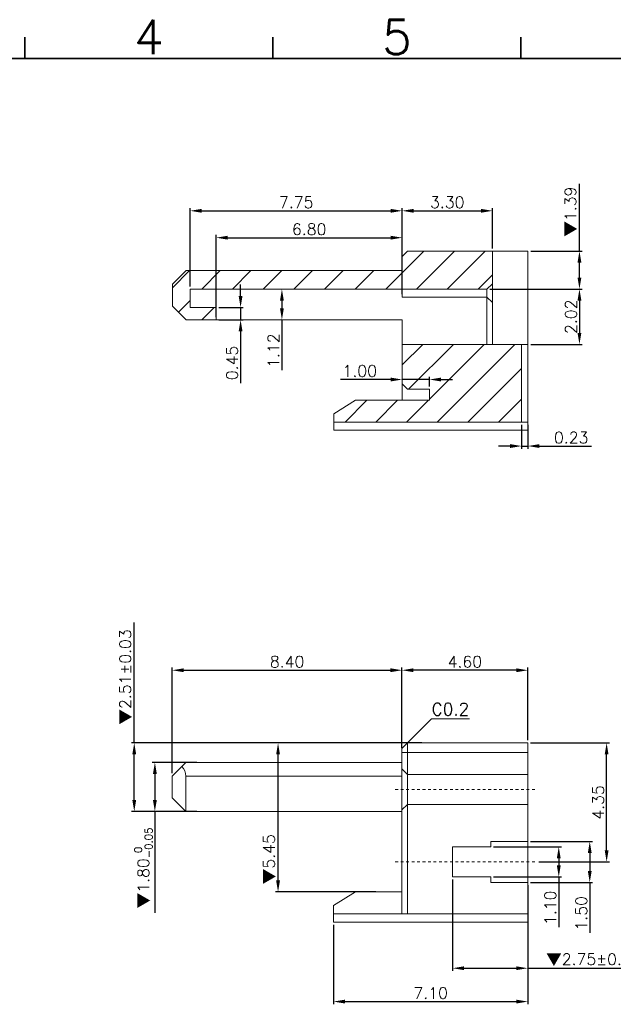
# Model space of a CAD drawing. Header units: millimetres. Extents: x -1657 to 8845, y -11980 to 3013.
# Tile 257 of 262: x 839 to 860, y 2204 to 2241. Entities that reach past the tile are written whole.
import ezdxf
from ezdxf.enums import TextEntityAlignment as Align

# ---------------------------------------------------------------- set-up
doc = ezdxf.new("R2010")
doc.units = ezdxf.units.MM
doc.linetypes.add('CENTER', pattern=[2, 1.25, -0.25, 0.25, -0.25])
doc.layers.add('51', color=6, linetype='CENTER')
doc.layers.add('FMT', color=7, linetype='Continuous', lineweight=35)
doc.layers.add('标注', color=3, linetype='Continuous', lineweight=9)
doc.styles.add('english', font='romans.shx', dxfattribs={"width": 0.75, "height": 2.5})
doc.styles.add('ROMANS', font='ROMANS.SHX')
doc.dimstyles.new('STANDARD$0', dxfattribs={"dimscale": 0.166667, "dimtxt": 2.5, "dimasz": 1.8, "dimexe": 0.5, "dimexo": 0.5, "dimgap": 1, "dimtad": 0, "dimzin": 0, "dimdsep": 46, "dimtxsty": 'ROMANS', "dimcen": 0, "dimclrd": 256, "dimclre": 256, "dimclrt": 4, "dimadec": 0, "dimazin": 0, "dimtfac": 0.7, "dimtofl": 0, "dimtmove": 0, "dimatfit": 3, "dimfxl": 0, "dimtolj": 1, "dimtzin": 0, "dimarcsym": 0})

# ---------------------------------------------------------------- blocks, each defined once
blk = doc.blocks.new('*D46')
at = {"color": 0, "linetype": 'Continuous', "lineweight": -2, "ltscale": 5}
for p, q in [((857.391, 2214.058), (860.273, 2214.058)), ((860.173, 2210.128), (860.173, 2213.638)), ((857.699, 2209.708), (860.273, 2209.708))]:
    blk.add_line(p, q, dxfattribs=at)
at = {"color": 0, "linetype": 'Continuous', "ltscale": 5}
for points in [[(860.103, 2213.638), (860.243, 2213.638), (860.173, 2214.058)], [(860.103, 2210.128), (860.243, 2210.128), (860.173, 2209.708)]]:
    blk.add_solid(points, dxfattribs=at)
at = {"layer": 'Defpoints', "color": 0, "linetype": 'Continuous', "ltscale": 5}
for p in [(857.291, 2214.058), (860.173, 2214.058), (857.599, 2209.708)]:
    blk.add_point(p, dxfattribs=at)
at = {"color": 0, "linetype": 'Continuous', "lineweight": 9, "ltscale": 5, "insert": (859.863, 2211.883), "char_height": 0.42, "attachment_point": 5, "rotation": 90, "style": 'ROMANS'}
blk.add_mtext('\\A1;4.35', dxfattribs=at)
blk = doc.blocks.new('*D49')
at = {"color": 0, "linetype": 'Continuous', "lineweight": -2, "ltscale": 5}
for p, q in [((854.541, 2209.058), (854.541, 2205.719)), ((857.291, 2208.858), (857.291, 2205.719)), ((854.961, 2205.819), (856.871, 2205.819)), ((857.291, 2205.819), (861.696, 2205.819))]:
    blk.add_line(p, q, dxfattribs=at)
at = {"color": 0, "linetype": 'Continuous', "ltscale": 5}
for points in [[(854.961, 2205.889), (854.961, 2205.749), (854.541, 2205.819)], [(856.871, 2205.889), (856.871, 2205.749), (857.291, 2205.819)]]:
    blk.add_solid(points, dxfattribs=at)
at = {"layer": 'Defpoints', "color": 0, "linetype": 'Continuous', "ltscale": 5}
for p in [(854.541, 2209.158), (857.291, 2208.958), (857.291, 2205.819)]:
    blk.add_point(p, dxfattribs=at)
at = {"color": 0, "linetype": 'Continuous', "lineweight": 9, "ltscale": 5, "insert": (859.704, 2206.129), "char_height": 0.42, "attachment_point": 5, "style": 'ROMANS'}
blk.add_mtext('\\A1;{\\fSimSun|b0|i0|c134|p6;▼}2.75%%p0.03', dxfattribs=at)
blk = doc.blocks.new('*D50')
at = {"color": 0, "linetype": 'Continuous', "lineweight": -2, "ltscale": 5}
for p, q in [((856.041, 2210.258), (858.523, 2210.258)), ((858.423, 2209.838), (858.423, 2209.578)), ((856.041, 2209.158), (858.523, 2209.158)), ((858.423, 2209.158), (858.423, 2207.318))]:
    blk.add_line(p, q, dxfattribs=at)
at = {"color": 0, "linetype": 'Continuous', "ltscale": 5}
for points in [[(858.353, 2209.838), (858.493, 2209.838), (858.423, 2210.258)], [(858.353, 2209.578), (858.493, 2209.578), (858.423, 2209.158)]]:
    blk.add_solid(points, dxfattribs=at)
at = {"layer": 'Defpoints', "color": 0, "linetype": 'Continuous', "ltscale": 5}
for p in [(855.941, 2210.258), (855.941, 2209.158), (858.423, 2209.158)]:
    blk.add_point(p, dxfattribs=at)
at = {"color": 0, "linetype": 'Continuous', "lineweight": 9, "ltscale": 5, "insert": (858.113, 2208.028), "char_height": 0.42, "attachment_point": 5, "rotation": 90, "style": 'ROMANS'}
blk.add_mtext('\\A1;1.10', dxfattribs=at)
blk = doc.blocks.new('*D51')
at = {"color": 0, "linetype": 'Continuous', "lineweight": -2, "ltscale": 5}
for p, q in [((857.391, 2210.458), (859.656, 2210.458)), ((859.556, 2210.038), (859.556, 2209.378)), ((857.391, 2208.958), (859.656, 2208.958)), ((859.556, 2208.958), (859.556, 2207.118))]:
    blk.add_line(p, q, dxfattribs=at)
at = {"color": 0, "linetype": 'Continuous', "ltscale": 5}
for points in [[(859.486, 2210.038), (859.626, 2210.038), (859.556, 2210.458)], [(859.486, 2209.378), (859.626, 2209.378), (859.556, 2208.958)]]:
    blk.add_solid(points, dxfattribs=at)
at = {"layer": 'Defpoints', "color": 0, "linetype": 'Continuous', "ltscale": 5}
for p in [(857.291, 2210.458), (857.291, 2208.958), (859.556, 2208.958)]:
    blk.add_point(p, dxfattribs=at)
at = {"color": 0, "linetype": 'Continuous', "lineweight": 9, "ltscale": 5, "insert": (859.246, 2207.828), "char_height": 0.42, "attachment_point": 5, "rotation": 90, "style": 'ROMANS'}
blk.add_mtext('\\A1;1.50', dxfattribs=at)
blk = doc.blocks.new('*D58')
at = {"color": 0, "linetype": 'Continuous', "lineweight": -2, "ltscale": 5}
for p, q in [((852.698, 2230.465), (852.698, 2233.62)), ((853.118, 2233.52), (855.578, 2233.52)), ((855.998, 2232.145), (855.998, 2233.62))]:
    blk.add_line(p, q, dxfattribs=at)
at = {"color": 0, "linetype": 'Continuous', "ltscale": 5}
for points in [[(853.118, 2233.59), (853.118, 2233.45), (852.698, 2233.52)], [(855.578, 2233.59), (855.578, 2233.45), (855.998, 2233.52)]]:
    blk.add_solid(points, dxfattribs=at)
at = {"layer": 'Defpoints', "color": 0, "linetype": 'Continuous', "ltscale": 5}
for p in [(855.998, 2233.52), (855.998, 2232.045), (852.698, 2230.365)]:
    blk.add_point(p, dxfattribs=at)
at = {"color": 0, "linetype": 'Continuous', "lineweight": 9, "ltscale": 5, "insert": (854.348, 2233.83), "char_height": 0.42, "attachment_point": 5, "style": 'ROMANS'}
blk.add_mtext('\\A1;3.30', dxfattribs=at)
blk = doc.blocks.new('*D59')
at = {"color": 0, "linetype": 'Continuous', "lineweight": -2, "ltscale": 5}
for p, q in [((845.898, 2229.635), (845.898, 2232.636)), ((852.698, 2231.923), (852.698, 2232.636)), ((846.318, 2232.536), (852.278, 2232.536))]:
    blk.add_line(p, q, dxfattribs=at)
at = {"color": 0, "linetype": 'Continuous', "ltscale": 5}
for points in [[(846.318, 2232.606), (846.318, 2232.466), (845.898, 2232.536)], [(852.278, 2232.606), (852.278, 2232.466), (852.698, 2232.536)]]:
    blk.add_solid(points, dxfattribs=at)
at = {"layer": 'Defpoints', "color": 0, "linetype": 'Continuous', "ltscale": 5}
for p in [(852.698, 2232.536), (852.698, 2231.823), (845.898, 2229.535)]:
    blk.add_point(p, dxfattribs=at)
at = {"color": 0, "linetype": 'Continuous', "lineweight": 9, "ltscale": 5, "insert": (849.298, 2232.846), "char_height": 0.42, "attachment_point": 5, "style": 'ROMANS'}
blk.add_mtext('\\A1;6.80', dxfattribs=at)
blk = doc.blocks.new('*D60')
at = {"color": 0, "linetype": 'Continuous', "lineweight": -2, "ltscale": 5}
for p, q in [((844.948, 2230.755), (844.948, 2233.62)), ((845.368, 2233.52), (852.278, 2233.52)), ((852.698, 2231.923), (852.698, 2233.62))]:
    blk.add_line(p, q, dxfattribs=at)
at = {"color": 0, "linetype": 'Continuous', "ltscale": 5}
for points in [[(845.368, 2233.59), (845.368, 2233.45), (844.948, 2233.52)], [(852.278, 2233.59), (852.278, 2233.45), (852.698, 2233.52)]]:
    blk.add_solid(points, dxfattribs=at)
at = {"layer": 'Defpoints', "color": 0, "linetype": 'Continuous', "ltscale": 5}
for p in [(852.698, 2233.52), (852.698, 2231.823), (844.948, 2230.655)]:
    blk.add_point(p, dxfattribs=at)
at = {"color": 0, "linetype": 'Continuous', "lineweight": 9, "ltscale": 5, "insert": (848.823, 2233.83), "char_height": 0.42, "attachment_point": 5, "style": 'ROMANS'}
blk.add_mtext('\\A1;7.75', dxfattribs=at)
blk = doc.blocks.new('*D61')
at = {"color": 0, "linetype": 'Continuous', "lineweight": -2, "ltscale": 5}
for p, q in [((846.79, 2230.405), (846.79, 2230.825)), ((845.998, 2229.985), (846.89, 2229.985)), ((846.79, 2229.985), (846.79, 2229.535)), ((845.998, 2229.535), (846.89, 2229.535)), ((846.79, 2229.115), (846.79, 2227.215))]:
    blk.add_line(p, q, dxfattribs=at)
at = {"color": 0, "linetype": 'Continuous', "ltscale": 5}
for points in [[(846.72, 2230.405), (846.86, 2230.405), (846.79, 2229.985)], [(846.72, 2229.115), (846.86, 2229.115), (846.79, 2229.535)]]:
    blk.add_solid(points, dxfattribs=at)
at = {"layer": 'Defpoints', "color": 0, "linetype": 'Continuous', "ltscale": 5}
for p in [(845.898, 2229.985), (845.898, 2229.535), (846.79, 2229.535)]:
    blk.add_point(p, dxfattribs=at)
at = {"color": 0, "linetype": 'Continuous', "lineweight": 9, "ltscale": 5, "insert": (846.48, 2227.955), "char_height": 0.42, "attachment_point": 5, "rotation": 90, "style": 'ROMANS'}
blk.add_mtext('\\A1;0.45', dxfattribs=at)
blk = doc.blocks.new('*D62')
at = {"color": 0, "linetype": 'Continuous', "lineweight": -2, "ltscale": 5}
for p, q in [((848.302, 2230.235), (848.302, 2229.955)), ((848.302, 2229.535), (848.302, 2227.695))]:
    blk.add_line(p, q, dxfattribs=at)
at = {"color": 0, "linetype": 'Continuous', "ltscale": 5}
for points in [[(848.232, 2230.235), (848.372, 2230.235), (848.302, 2230.655)], [(848.232, 2229.955), (848.372, 2229.955), (848.302, 2229.535)]]:
    blk.add_solid(points, dxfattribs=at)
at = {"layer": 'Defpoints', "color": 0, "linetype": 'Continuous', "ltscale": 5}
for p in [(848.302, 2230.655), (848.302, 2229.535), (848.302, 2229.535)]:
    blk.add_point(p, dxfattribs=at)
at = {"color": 0, "linetype": 'Continuous', "lineweight": 9, "ltscale": 5, "insert": (847.992, 2228.405), "char_height": 0.42, "attachment_point": 5, "rotation": 90, "style": 'ROMANS'}
blk.add_mtext('\\A1;1.12', dxfattribs=at)
blk = doc.blocks.new('*D16')
at = {"color": 0, "linetype": 'Continuous', "lineweight": -2, "ltscale": 5}
for p, q in [((845.195, 2213.348), (843.557, 2213.348)), ((843.657, 2212.928), (843.657, 2211.968)), ((845.195, 2211.548), (843.557, 2211.548)), ((843.657, 2211.548), (843.657, 2207.846))]:
    blk.add_line(p, q, dxfattribs=at)
at = {"color": 0, "linetype": 'Continuous', "ltscale": 5}
for points in [[(843.587, 2212.928), (843.727, 2212.928), (843.657, 2213.348)], [(843.587, 2211.968), (843.727, 2211.968), (843.657, 2211.548)]]:
    blk.add_solid(points, dxfattribs=at)
at = {"layer": 'Defpoints', "color": 0, "linetype": 'Continuous', "ltscale": 5}
for p in [(845.295, 2213.348), (843.657, 2211.548), (845.295, 2211.548)]:
    blk.add_point(p, dxfattribs=at)
at = {"color": 0, "linetype": 'Continuous', "lineweight": 9, "ltscale": 5, "insert": (843.238, 2209.487), "char_height": 0.42, "attachment_point": 5, "rotation": 90, "style": 'ROMANS'}
blk.add_mtext('\\A1;{\\fSimSun|b0|i0|c134|p6;▼}1.80{\\H0.273000;\\S 0^ -0.05;}', dxfattribs=at)
blk = doc.blocks.new('*D63')
at = {"color": 0, "linetype": 'Continuous', "lineweight": -2, "ltscale": 5}
for p, q in [((842.903, 2214.058), (842.903, 2218.463)), ((852.791, 2214.058), (842.803, 2214.058)), ((842.903, 2211.968), (842.903, 2213.638)), ((844.691, 2211.548), (842.803, 2211.548))]:
    blk.add_line(p, q, dxfattribs=at)
at = {"color": 0, "linetype": 'Continuous', "ltscale": 5}
for points in [[(842.833, 2213.638), (842.973, 2213.638), (842.903, 2214.058)], [(842.833, 2211.968), (842.973, 2211.968), (842.903, 2211.548)]]:
    blk.add_solid(points, dxfattribs=at)
at = {"layer": 'Defpoints', "color": 0, "linetype": 'Continuous', "ltscale": 5}
for p in [(842.903, 2214.058), (852.891, 2214.058), (844.791, 2211.548)]:
    blk.add_point(p, dxfattribs=at)
at = {"color": 0, "linetype": 'Continuous', "lineweight": 9, "ltscale": 5, "insert": (842.593, 2216.47), "char_height": 0.42, "attachment_point": 5, "rotation": 90, "style": 'ROMANS'}
blk.add_mtext('\\A1;{\\fSimSun|b0|i0|c134|p6;▼}2.51%%p0.03', dxfattribs=at)
blk = doc.blocks.new('*D64')
at = {"color": 0, "linetype": 'Continuous', "lineweight": -2, "ltscale": 5}
for p, q in [((855.898, 2230.655), (859.279, 2230.655)), ((859.179, 2230.235), (859.179, 2229.055)), ((857.398, 2228.635), (859.279, 2228.635))]:
    blk.add_line(p, q, dxfattribs=at)
at = {"color": 0, "linetype": 'Continuous', "ltscale": 5}
for points in [[(859.109, 2230.235), (859.249, 2230.235), (859.179, 2230.655)], [(859.109, 2229.055), (859.249, 2229.055), (859.179, 2228.635)]]:
    blk.add_solid(points, dxfattribs=at)
at = {"layer": 'Defpoints', "color": 0, "linetype": 'Continuous', "ltscale": 5}
for p in [(855.798, 2230.655), (857.298, 2228.635), (859.179, 2228.635)]:
    blk.add_point(p, dxfattribs=at)
at = {"color": 0, "linetype": 'Continuous', "lineweight": 9, "ltscale": 5, "insert": (858.869, 2229.645), "char_height": 0.42, "attachment_point": 5, "rotation": 90, "style": 'ROMANS'}
blk.add_mtext('\\A1;2.02', dxfattribs=at)
blk = doc.blocks.new('*D65')
at = {"color": 0, "linetype": 'Continuous', "lineweight": -2, "ltscale": 5}
for p, q in [((859.179, 2232.045), (859.179, 2234.51)), ((857.398, 2232.045), (859.279, 2232.045)), ((859.179, 2231.075), (859.179, 2231.625)), ((855.898, 2230.655), (859.279, 2230.655))]:
    blk.add_line(p, q, dxfattribs=at)
at = {"color": 0, "linetype": 'Continuous', "ltscale": 5}
for points in [[(859.109, 2231.625), (859.249, 2231.625), (859.179, 2232.045)], [(859.109, 2231.075), (859.249, 2231.075), (859.179, 2230.655)]]:
    blk.add_solid(points, dxfattribs=at)
at = {"layer": 'Defpoints', "color": 0, "linetype": 'Continuous', "ltscale": 5}
for p in [(857.298, 2232.045), (859.179, 2232.045), (855.798, 2230.655)]:
    blk.add_point(p, dxfattribs=at)
at = {"color": 0, "linetype": 'Continuous', "lineweight": 9, "ltscale": 5, "insert": (858.869, 2233.487), "char_height": 0.42, "attachment_point": 5, "rotation": 90, "style": 'ROMANS'}
blk.add_mtext('\\A1;{\\fSimSun|b0|i0|c134|p6;▼}1.39', dxfattribs=at)
blk = doc.blocks.new('*D66')
at = {"color": 0, "linetype": 'Continuous', "lineweight": -2, "ltscale": 5}
for p, q in [((852.278, 2227.349), (850.438, 2227.349)), ((853.698, 2227.349), (852.698, 2227.349)), ((853.698, 2227.095), (853.698, 2227.449)), ((854.118, 2227.349), (854.538, 2227.349))]:
    blk.add_line(p, q, dxfattribs=at)
at = {"color": 0, "linetype": 'Continuous', "ltscale": 5}
for points in [[(852.278, 2227.419), (852.278, 2227.279), (852.698, 2227.349)], [(854.118, 2227.419), (854.118, 2227.279), (853.698, 2227.349)]]:
    blk.add_solid(points, dxfattribs=at)
at = {"layer": 'Defpoints', "color": 0, "linetype": 'Continuous', "ltscale": 5}
for p in [(852.698, 2227.349), (852.698, 2227.349), (853.698, 2226.995)]:
    blk.add_point(p, dxfattribs=at)
at = {"color": 0, "linetype": 'Continuous', "lineweight": 9, "ltscale": 5, "insert": (851.148, 2227.659), "char_height": 0.42, "attachment_point": 5, "style": 'ROMANS'}
blk.add_mtext('\\A1;1.00', dxfattribs=at)
blk = doc.blocks.new('*D17')
at = {"color": 0, "linetype": 'Continuous', "lineweight": -2, "ltscale": 5}
for p, q in [((857.064, 2225.695), (857.064, 2224.816)), ((857.298, 2225.695), (857.298, 2224.816)), ((856.644, 2224.916), (856.224, 2224.916)), ((857.064, 2224.916), (857.298, 2224.916)), ((857.718, 2224.916), (859.618, 2224.916))]:
    blk.add_line(p, q, dxfattribs=at)
at = {"color": 0, "linetype": 'Continuous', "ltscale": 5}
for points in [[(856.644, 2224.986), (856.644, 2224.846), (857.064, 2224.916)], [(857.718, 2224.986), (857.718, 2224.846), (857.298, 2224.916)]]:
    blk.add_solid(points, dxfattribs=at)
at = {"layer": 'Defpoints', "color": 0, "linetype": 'Continuous', "ltscale": 5}
for p in [(857.064, 2225.795), (857.298, 2225.795), (857.298, 2224.916)]:
    blk.add_point(p, dxfattribs=at)
at = {"color": 0, "linetype": 'Continuous', "lineweight": 9, "ltscale": 5, "insert": (858.878, 2225.226), "char_height": 0.42, "attachment_point": 5, "style": 'ROMANS'}
blk.add_mtext('\\A1;0.23', dxfattribs=at)
blk = doc.blocks.new('*D69')
at = {"color": 0, "linetype": 'Continuous', "lineweight": -2, "ltscale": 5}
for p, q in [((852.691, 2213.883), (852.691, 2216.817)), ((857.291, 2214.158), (857.291, 2216.817)), ((856.871, 2216.717), (853.111, 2216.717))]:
    blk.add_line(p, q, dxfattribs=at)
at = {"color": 0, "linetype": 'Continuous', "ltscale": 5}
for points in [[(853.111, 2216.787), (853.111, 2216.647), (852.691, 2216.717)], [(856.871, 2216.787), (856.871, 2216.647), (857.291, 2216.717)]]:
    blk.add_solid(points, dxfattribs=at)
at = {"layer": 'Defpoints', "color": 0, "linetype": 'Continuous', "ltscale": 5}
for p in [(852.691, 2216.717), (857.291, 2214.058), (852.691, 2213.783)]:
    blk.add_point(p, dxfattribs=at)
at = {"color": 0, "linetype": 'Continuous', "lineweight": 9, "ltscale": 5, "insert": (854.991, 2217.027), "char_height": 0.42, "attachment_point": 5, "style": 'ROMANS'}
blk.add_mtext('\\A1;4.60', dxfattribs=at)
blk = doc.blocks.new('*D70')
at = {"color": 0, "linetype": 'Continuous', "lineweight": -2, "ltscale": 5}
for p, q in [((844.291, 2212.948), (844.291, 2216.817)), ((852.691, 2213.958), (852.691, 2216.817)), ((844.711, 2216.717), (852.271, 2216.717))]:
    blk.add_line(p, q, dxfattribs=at)
at = {"color": 0, "linetype": 'Continuous', "ltscale": 5}
for points in [[(844.711, 2216.787), (844.711, 2216.647), (844.291, 2216.717)], [(852.271, 2216.787), (852.271, 2216.647), (852.691, 2216.717)]]:
    blk.add_solid(points, dxfattribs=at)
at = {"layer": 'Defpoints', "color": 0, "linetype": 'Continuous', "ltscale": 5}
for p in [(852.691, 2216.717), (852.691, 2213.858), (844.291, 2212.848)]:
    blk.add_point(p, dxfattribs=at)
at = {"color": 0, "linetype": 'Continuous', "lineweight": 9, "ltscale": 5, "insert": (848.491, 2217.027), "char_height": 0.42, "attachment_point": 5, "style": 'ROMANS'}
blk.add_mtext('\\A1;8.40', dxfattribs=at)
blk = doc.blocks.new('*D71')
at = {"color": 0, "linetype": 'Continuous', "lineweight": -2, "ltscale": 5}
for p, q in [((850.191, 2207.408), (850.191, 2204.499)), ((857.291, 2207.408), (857.291, 2204.499)), ((850.611, 2204.599), (856.871, 2204.599))]:
    blk.add_line(p, q, dxfattribs=at)
at = {"color": 0, "linetype": 'Continuous', "ltscale": 5}
for points in [[(850.611, 2204.669), (850.611, 2204.529), (850.191, 2204.599)], [(856.871, 2204.669), (856.871, 2204.529), (857.291, 2204.599)]]:
    blk.add_solid(points, dxfattribs=at)
at = {"layer": 'Defpoints', "color": 0, "linetype": 'Continuous', "ltscale": 5}
for p in [(850.191, 2207.508), (857.291, 2207.508), (857.291, 2204.599)]:
    blk.add_point(p, dxfattribs=at)
at = {"color": 0, "linetype": 'Continuous', "lineweight": 9, "ltscale": 5, "insert": (853.741, 2204.909), "char_height": 0.42, "attachment_point": 5, "style": 'ROMANS'}
blk.add_mtext('\\A1;7.10', dxfattribs=at)
blk = doc.blocks.new('*D160')
at = {"color": 0, "linetype": 'Continuous', "lineweight": -2, "ltscale": 5}
for p, q in [((853.418, 2214.058), (848.061, 2214.058)), ((848.161, 2209.028), (848.161, 2213.638)), ((851.741, 2208.608), (848.061, 2208.608))]:
    blk.add_line(p, q, dxfattribs=at)
at = {"color": 0, "linetype": 'Continuous', "ltscale": 5}
for points in [[(848.091, 2213.638), (848.231, 2213.638), (848.161, 2214.058)], [(848.091, 2209.028), (848.231, 2209.028), (848.161, 2208.608)]]:
    blk.add_solid(points, dxfattribs=at)
at = {"layer": 'Defpoints', "color": 0, "linetype": 'Continuous', "ltscale": 5}
for p in [(848.161, 2214.058), (853.518, 2214.058), (851.841, 2208.608)]:
    blk.add_point(p, dxfattribs=at)
at = {"color": 0, "linetype": 'Continuous', "lineweight": 9, "ltscale": 5, "insert": (847.851, 2209.805), "char_height": 0.42, "attachment_point": 5, "rotation": 90, "style": 'ROMANS'}
blk.add_mtext('\\A1;{\\fSimSun|b0|i0|c134|p6;▼}5.45', dxfattribs=at)

msp = doc.modelspace()

# ---------------------------------------------------------------- hatches: boundary and pattern name
at = {"layer": '标注', "lineweight": 9, "ltscale": 0.5}
h = msp.add_hatch(dxfattribs=at)
h.set_pattern_fill('ANSI31', color=4, scale=0.25, style=0)
h.set_pattern_definition([(45, (1104.6477, 2180.11594), (-0.561266, 0.561266), [])])
h.paths.add_polyline_path([(855.9977, 2232.0449), (852.8977, 2232.0449), (852.6977, 2231.8449), (852.6977, 2231.3349), (844.7977, 2231.3349), (844.2977, 2230.8349), (844.2977, 2230.0349), (844.7977, 2229.5349), (845.8977, 2229.5349), (845.8977, 2229.9849), (844.9477, 2229.9849), (844.9477, 2230.6549), (855.7977, 2230.6549), (855.9977, 2230.8549)])
h.paths.add_polyline_path([(857.0641, 2228.6349), (852.6977, 2228.6349), (852.6977, 2227.1949), (852.8977, 2226.9949), (853.6977, 2226.9949), (853.6977, 2226.5949), (850.9977, 2226.5949), (850.1977, 2226.0949), (850.1977, 2225.7949), (857.0641, 2225.7949)])

# ---------------------------------------------------------------- linework, layer by layer
at = {"color": 7, "linetype": 'Continuous', "lineweight": 15}
for p, q in [((852.6977, 2231.8449), (852.8977, 2232.0449)), ((855.9977, 2232.0449), (852.8977, 2232.0449)), ((855.9977, 2232.0449), (857.2977, 2232.0449)), ((855.9977, 2232.0449), (855.9977, 2230.8549)), ((857.2977, 2228.6349), (857.2977, 2232.0449)), ((852.6977, 2231.3349), (852.6977, 2231.8449)), ((844.2977, 2230.8349), (844.7977, 2231.3349)), ((852.6977, 2231.3349), (844.7977, 2231.3349)), ((844.2977, 2230.0349), (844.2977, 2230.8349)), ((855.9977, 2230.8549), (855.7977, 2230.6549)), ((855.9977, 2230.8549), (855.9977, 2230.1649)), ((844.9477, 2229.9849), (844.9477, 2230.6549)), ((844.9477, 2230.6549), (855.7977, 2230.6549)), ((852.6977, 2230.6549), (852.6977, 2230.3649)), ((855.7977, 2230.3649), (855.7977, 2230.6549)), ((855.7977, 2230.3649), (852.6977, 2230.3649)), ((855.7977, 2230.3649), (855.9977, 2230.1649)), ((855.7977, 2228.6349), (855.7977, 2230.3649)), ((855.9977, 2230.1649), (855.9977, 2228.6349)), ((844.7977, 2229.5349), (844.2977, 2230.0349)), ((845.8977, 2229.9849), (844.9477, 2229.9849)), ((845.8977, 2229.5349), (845.8977, 2229.9849)), ((844.7977, 2229.5349), (845.8977, 2229.5349)), ((852.6977, 2229.5349), (845.8977, 2229.5349)), ((852.6977, 2229.5349), (852.6977, 2228.6349)), ((857.0641, 2228.6349), (852.6977, 2228.6349)), ((852.6977, 2227.1949), (852.6977, 2228.6349)), ((857.0641, 2228.6349), (857.2977, 2228.6349)), ((857.0641, 2228.6349), (857.0641, 2225.7949)), ((857.2977, 2228.6349), (857.2977, 2225.7949)), ((852.6977, 2227.1949), (852.6977, 2226.5949)), ((852.8977, 2226.9949), (852.6977, 2227.1949)), ((852.8977, 2226.9949), (853.6977, 2226.9949)), ((853.6977, 2226.5949), (853.6977, 2226.9949)), ((850.1977, 2226.0949), (850.9977, 2226.5949)), ((853.6977, 2226.5949), (850.9977, 2226.5949)), ((850.1977, 2226.0949), (850.1977, 2225.7949)), ((850.1977, 2225.7949), (850.1977, 2225.4949)), ((850.1977, 2225.7949), (857.0641, 2225.7949)), ((857.2977, 2225.7949), (857.0641, 2225.7949)), ((857.2977, 2225.7949), (857.2977, 2225.4949)), ((850.1977, 2225.4949), (857.2977, 2225.4949)), ((852.8914, 2214.0578), (852.6914, 2213.8578)), ((852.8914, 2214.0578), (857.2914, 2214.0578)), ((852.8914, 2214.0578), (852.8914, 2213.7078)), ((855.9914, 2214.0578), (857.2914, 2214.0578)), ((857.2914, 2214.0578), (857.2914, 2213.7078)), ((852.6914, 2213.7078), (852.6914, 2213.8578)), ((852.8914, 2213.7078), (852.6914, 2213.7078)), ((852.6914, 2213.1078), (852.6914, 2213.7078)), ((852.8914, 2213.7078), (852.8914, 2212.9078)), ((857.2914, 2213.7078), (852.8914, 2213.7078)), ((857.2914, 2212.9078), (857.2914, 2213.7078)), ((844.2914, 2212.8478), (844.645, 2213.2013)), ((844.645, 2213.2013), (844.7914, 2213.3478)), ((844.7914, 2213.3478), (852.6914, 2213.3478)), ((844.2914, 2212.0478), (844.2914, 2212.8478)), ((852.6914, 2212.8478), (844.7914, 2212.8478)), ((844.7914, 2212.8478), (844.7914, 2211.5478)), ((852.6914, 2212.8478), (852.6914, 2213.1078)), ((852.8914, 2212.9078), (852.6914, 2213.1078)), ((852.6914, 2211.6078), (852.6914, 2212.8478)), ((852.8914, 2212.9078), (852.8914, 2211.8078)), ((852.8914, 2212.9078), (857.2914, 2212.9078)), ((857.2914, 2211.8078), (857.2914, 2212.9078)), ((844.7914, 2211.5478), (844.2914, 2212.0478)), ((852.6914, 2211.6078), (852.8914, 2211.8078)), ((852.8914, 2211.8078), (857.2914, 2211.8078)), ((852.8914, 2211.8078), (852.8914, 2207.8078)), ((857.2914, 2210.4578), (857.2914, 2211.8078)), ((844.7914, 2211.5478), (852.6914, 2211.5478)), ((852.6914, 2207.8078), (852.6914, 2211.6078)), ((855.9414, 2210.4578), (855.9414, 2210.2578)), ((855.9414, 2210.4578), (857.2914, 2210.4578)), ((857.2914, 2208.9578), (857.2914, 2210.4578)), ((854.5414, 2210.2578), (854.5414, 2209.1578)), ((855.9414, 2210.2578), (854.5414, 2210.2578)), ((854.5414, 2209.1578), (855.9414, 2209.1578)), ((855.9414, 2209.1578), (855.9414, 2208.9578)), ((855.9414, 2208.9578), (857.2914, 2208.9578)), ((857.2914, 2207.8078), (857.2914, 2208.9578)), ((850.9914, 2208.6078), (850.1914, 2208.1078)), ((850.9914, 2208.6078), (852.6914, 2208.6078)), ((850.1914, 2207.8078), (850.1914, 2208.1078)), ((850.1914, 2207.8078), (850.1914, 2207.5078)), ((850.1914, 2207.8078), (852.6914, 2207.8078)), ((852.8914, 2207.8078), (852.6914, 2207.8078)), ((852.8914, 2207.8078), (857.2914, 2207.8078)), ((857.2914, 2207.8078), (857.2914, 2207.5078)), ((850.1914, 2207.5078), (857.2914, 2207.5078))]:
    msp.add_line(p, q, dxfattribs=at)
at = {"color": 3, "linetype": 'Continuous', "lineweight": 9}
for q in [(852.8914, 2214.0578), (855.1558, 2214.9386)]:
    msp.add_line((853.7699, 2214.9362), q, dxfattribs=at)
at = {"color": 7, "linetype": 'Continuous', "lineweight": 15}
msp.add_arc((844.2914, 2212.8478), 0.5, 0, 45, dxfattribs=at)
at = {"layer": '51', "color": 1, "lineweight": 9, "ltscale": 0.03}
for p, q in [((852.4468, 2212.3578), (857.599, 2212.3578)), ((852.4468, 2209.7078), (857.599, 2209.7078))]:
    msp.add_line(p, q, dxfattribs=at)
at = {"layer": 'FMT'}
for p, q in [((838.8998, 2239.0848), (838.8998, 2239.8761)), ((847.9708, 2239.0848), (847.9708, 2239.8761)), ((857.0417, 2239.0848), (857.0417, 2239.8761)), ((857.0417, 2239.0848), (857.0417, 2239.8761)), ((811.6776, 2239.0848), (893.3349, 2239.0848))]:
    msp.add_line(p, q, dxfattribs=at)

# ---------------------------------------------------------------- texts
at = {"layer": 'FMT', "style": 'english'}
for s, p in [('4', (843.4353, 2239.2431)), ('5', (852.5062, 2239.2431))]:
    msp.add_text(s, height=1.266, dxfattribs=at).set_placement(p, align=Align.CENTER)
at = {"layer": '标注', "ltscale": 0.5, "insert": (853.7771, 2215.5166), "char_height": 0.45, "width": 1.593959, "attachment_point": 1}
msp.add_mtext('{\\Fromans.shx|c0;C0.2}', dxfattribs=at)

# ---------------------------------------------------------------- dimensions: what is measured, and where the dimension line sits
at = {"color": 3, "linetype": 'Continuous', "lineweight": 9}
for base, p1, p2, text, override, picture, middle in [((859.1792, 2232.0449), (855.7977, 2230.6549), (857.2977, 2232.0449), '{\\fSimSun|b0|i0|c134|p6;\\M+2A1BF}<>', {"dimscale": 1, "dimtxt": 0.42, "dimasz": 0.42, "dimexe": 0.1, "dimexo": 0.1, "dimgap": 0.1, "dimtad": 1, "dimrnd": 0.0005, "dimzin": 1, "dimcen": 0.09, "dimdle": 1, "dimclrd": 0, "dimclre": 0, "dimclrt": 0, "dimadec": 3, "dimazin": 2, "dimtfac": 1, "dimtofl": 1}, '*D65', (858.8692, 2233.4874)), ((842.9026, 2214.0578), (844.7914, 2211.5478), (852.8914, 2214.0578), '{\\fSimSun|b0|i0|c134|p6;\\M+2A1BF}<>%%p0.03', {"dimscale": 1, "dimtxt": 0.42, "dimasz": 0.42, "dimexe": 0.1, "dimexo": 0.1, "dimgap": 0.1, "dimtad": 1, "dimrnd": 0.0005, "dimzin": 1, "dimcen": 0.09, "dimdle": 1, "dimclrd": 0, "dimclre": 0, "dimclrt": 0, "dimadec": 3, "dimazin": 2, "dimtfac": 1, "dimtofl": 1}, '*D63', (842.5926, 2216.4703)), ((843.6567, 2211.5478), (845.2954, 2213.3478), (845.2954, 2211.5478), '{\\fSimSun|b0|i0|c134|p6;\\M+2A1BF}<>', {"dimscale": 1, "dimtxt": 0.42, "dimasz": 0.42, "dimexe": 0.1, "dimexo": 0.1, "dimgap": 0.1, "dimtad": 1, "dimrnd": 0.0005, "dimzin": 1, "dimcen": 0.09, "dimdle": 1, "dimclrd": 0, "dimclre": 0, "dimclrt": 0, "dimadec": 3, "dimazin": 2, "dimtol": 1, "dimtp": 0, "dimtm": 0.05, "dimtfac": 0.65, "dimtofl": 1, "dimtzin": 8}, '*D16', (843.2382, 2209.4868))]:
    dim = msp.add_linear_dim(base=base, p1=p1, p2=p2, angle=90, text=text, dimstyle='STANDARD$0', override=override, dxfattribs=at)
    dim.commit()
    dim.dimension.update_dxf_attribs({"geometry": picture, "text_midpoint": middle})
for base, p1, p2, picture, middle in [((852.6977, 2233.5201), (844.9477, 2230.6549), (852.6977, 2231.8235), '*D60', (848.8227, 2233.8301)), ((855.9977, 2233.5201), (852.6977, 2230.3649), (855.9977, 2232.0449), '*D58', (854.3477, 2233.8301)), ((852.6977, 2232.536), (845.8977, 2229.5349), (852.6977, 2231.8235), '*D59', (849.2977, 2232.846)), ((852.6977, 2227.3491), (853.6977, 2226.9949), (852.6977, 2227.3491), '*D66', (851.1477, 2227.6591)), ((857.2977, 2224.916), (857.0641, 2225.7949), (857.2977, 2225.7949), '*D17', (858.8777, 2225.226)), ((852.6914, 2216.7168), (844.2914, 2212.8478), (852.6914, 2213.8578), '*D70', (848.4914, 2217.0268)), ((852.6914, 2216.7168), (857.2914, 2214.0578), (852.6914, 2213.7828), '*D69', (854.9914, 2217.0268)), ((857.2914, 2204.5994), (850.1914, 2207.5078), (857.2914, 2207.5078), '*D71', (853.7414, 2204.9094))]:
    dim = msp.add_linear_dim(base=base, p1=p1, p2=p2, dimstyle='STANDARD$0', override={"dimscale": 1, "dimtxt": 0.42, "dimasz": 0.42, "dimexe": 0.1, "dimexo": 0.1, "dimgap": 0.1, "dimtad": 1, "dimrnd": 0.0005, "dimzin": 1, "dimcen": 0.09, "dimdle": 1, "dimclrd": 0, "dimclre": 0, "dimclrt": 0, "dimadec": 3, "dimazin": 2, "dimtfac": 1, "dimtofl": 1}, dxfattribs=at)
    dim.commit()
    dim.dimension.update_dxf_attribs({"geometry": picture, "text_midpoint": middle})
for base, p1, p2, picture, middle in [((846.7896, 2229.5349), (845.8977, 2229.9849), (845.8977, 2229.5349), '*D61', (846.4796, 2227.9549)), ((848.3018, 2229.5349), (848.3018, 2230.6549), (848.3018, 2229.5349), '*D62', (847.9918, 2228.4049)), ((859.1792, 2228.6349), (855.7977, 2230.6549), (857.2977, 2228.6349), '*D64', (858.8692, 2229.6449)), ((860.1732, 2214.0578), (857.599, 2209.7078), (857.2914, 2214.0578), '*D46', (859.8632, 2211.8828)), ((858.423, 2209.1578), (855.9414, 2210.2578), (855.9414, 2209.1578), '*D50', (858.113, 2208.0278))]:
    dim = msp.add_linear_dim(base=base, p1=p1, p2=p2, angle=90, dimstyle='STANDARD$0', override={"dimscale": 1, "dimtxt": 0.42, "dimasz": 0.42, "dimexe": 0.1, "dimexo": 0.1, "dimgap": 0.1, "dimtad": 1, "dimrnd": 0.0005, "dimzin": 1, "dimcen": 0.09, "dimdle": 1, "dimclrd": 0, "dimclre": 0, "dimclrt": 0, "dimadec": 3, "dimazin": 2, "dimtfac": 1, "dimtofl": 1}, dxfattribs=at)
    dim.commit()
    dim.dimension.update_dxf_attribs({"geometry": picture, "text_midpoint": middle})
dim = msp.add_linear_dim(base=(848.1606, 2214.0578), p1=(851.8414, 2208.6078), p2=(853.5182, 2214.0578), angle=90, text='{\\fSimSun|b0|i0|c134|p6;\\M+2A1BF}<>', dimstyle='STANDARD$0', override={"dimscale": 1, "dimtxt": 0.42, "dimasz": 0.42, "dimexe": 0.1, "dimexo": 0.1, "dimgap": 0.1, "dimtad": 1, "dimrnd": 0.0005, "dimzin": 1, "dimcen": 0.09, "dimdle": 1, "dimclrd": 0, "dimclre": 0, "dimclrt": 0, "dimadec": 3, "dimazin": 2, "dimtfac": 1, "dimtofl": 1}, dxfattribs=at)
dim.commit()
dim.dimension.update_dxf_attribs({"geometry": '*D160', "text_midpoint": (848.1606, 2209.8054), "dimtype": 160})
dim = msp.add_linear_dim(base=(859.5558, 2208.9578), p1=(857.2914, 2210.4578), p2=(857.2914, 2208.9578), angle=90, dimstyle='STANDARD$0', override={"dimscale": 1, "dimtxt": 0.42, "dimasz": 0.42, "dimexe": 0.1, "dimexo": 0.1, "dimgap": 0.1, "dimtad": 1, "dimrnd": 0.0005, "dimzin": 1, "dimcen": 0.09, "dimdle": 1, "dimclrd": 0, "dimclre": 0, "dimclrt": 0, "dimadec": 3, "dimazin": 2, "dimtfac": 1, "dimtofl": 1}, dxfattribs=at)
dim.commit()
dim.dimension.update_dxf_attribs({"geometry": '*D51', "text_midpoint": (859.5558, 2207.8278), "dimtype": 160})
dim = msp.add_linear_dim(base=(857.2914, 2205.8191), p1=(854.5414, 2209.1578), p2=(857.2914, 2208.9578), text='{\\fSimSun|b0|i0|c134|p6;\\M+2A1BF}<>%%p0.03', dimstyle='STANDARD$0', override={"dimscale": 1, "dimtxt": 0.42, "dimasz": 0.42, "dimexe": 0.1, "dimexo": 0.1, "dimgap": 0.1, "dimtad": 1, "dimrnd": 0.0005, "dimzin": 1, "dimcen": 0.09, "dimdle": 1, "dimclrd": 0, "dimclre": 0, "dimclrt": 0, "dimadec": 3, "dimazin": 2, "dimtfac": 1, "dimtofl": 1}, dxfattribs=at)
dim.commit()
dim.dimension.update_dxf_attribs({"geometry": '*D49', "text_midpoint": (859.7039, 2205.8191), "dimtype": 160})

doc.saveas('drawing.dxf')
